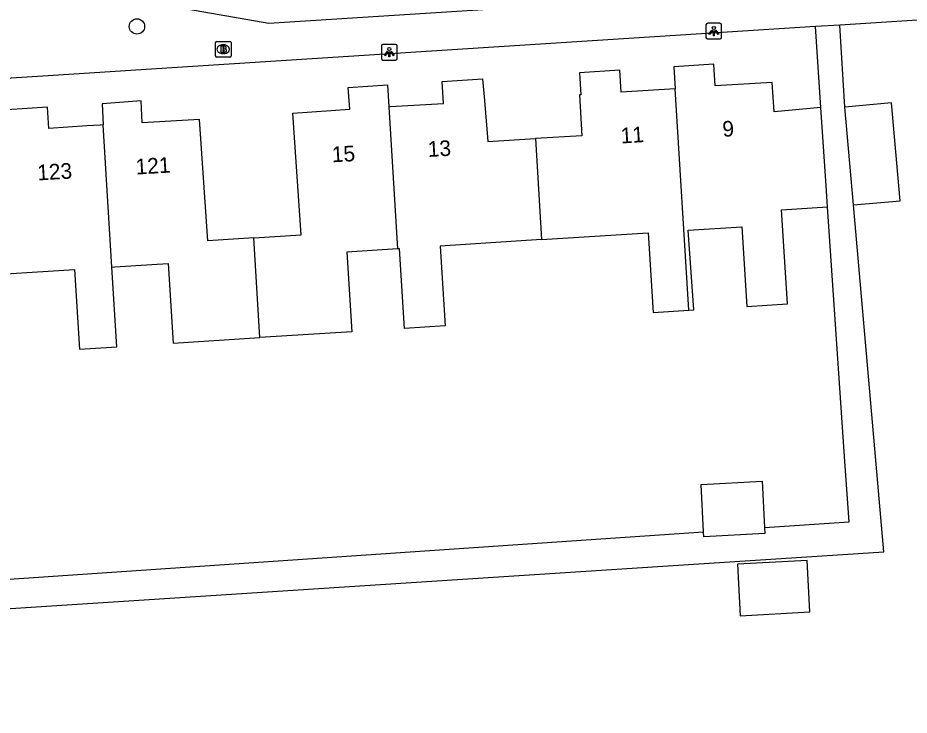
# Model space of a CAD drawing. Extents: x 159628 to 160723, y 388176 to 389416.
# Drawn here: x 160356.5 to 160413.4, y 388370.2 to 388414.7 of the extents above; entities that cross this region are included whole.
import ezdxf

# ---------------------------------------------------------------- set-up
doc = ezdxf.new("R2010")
doc.units = 0
for name, color, linetype in [('IMGEO_Boom', 7, 'Continuous'), ('IMGEO_Brandkraan', 7, 'Continuous'), ('IMGEO_Lichtpunt', 7, 'Continuous'), ('IMGEO_Pand', 7, 'Continuous'), ('IMGEO_Pand_nummerreeks', 7, 'Continuous'), ('IMGEO_Rijbaan_lokaal_open', 7, 'Continuous'), ('IMGEO_Voetpad_open', 7, 'Continuous')]:
    doc.layers.add(name, color=color, linetype=linetype)

msp = doc.modelspace()

# ---------------------------------------------------------------- linework, layer by layer
at = {"layer": 'IMGEO_Boom'}
msp.add_circle((160364.066, 388414.184), 0.489, dxfattribs=at)
at = {"layer": 'IMGEO_Brandkraan'}
for p, q in [((160369.076, 388412.307), (160369.076, 388413.159)), ((160369.151, 388413.233), (160370.003, 388413.233)), ((160369.564, 388413.013), (160369.589, 388413.013)), ((160370.077, 388413.159), (160370.077, 388412.307)), ((160369.587, 388412.453), (160369.562, 388412.453)), ((160370.003, 388412.233), (160369.151, 388412.233))]:
    msp.add_line(p, q, dxfattribs=at)
for points in [[(160369.076, 388412.307), (160369.076, 388413.159)], [(160369.151, 388413.233), (160370.003, 388413.233)], [(160369.424, 388412.933), (160369.424, 388412.533), (160369.637, 388412.533)], [(160369.655, 388412.933), (160369.424, 388412.933)], [(160369.603, 388412.852), (160369.549, 388412.852), (160369.549, 388412.776)], [(160370.077, 388413.159), (160370.077, 388412.307)], [(160369.549, 388412.776), (160369.602, 388412.776)], [(160369.611, 388412.7), (160369.549, 388412.7), (160369.549, 388412.619)], [(160369.549, 388412.619), (160369.611, 388412.619)], [(160370.003, 388412.233), (160369.151, 388412.233)]]:
    msp.add_lwpolyline(points, dxfattribs=at)
for centre, radius, start, end in [((160369.153, 388413.157), 0.0765, 91.552, 178.448), ((160369.153, 388413.157), 0.0765, 91.552, 178.448), ((160369.604, 388412.814), 0.0379, 267.8285, 90.9355), ((160369.659, 388412.788), 0.145, 59.4692, 91.5367), ((160369.684, 388412.835), 0.0922, 285.5137, 58.1501), ((160370.001, 388413.157), 0.0765, 1.552, 88.448), ((160370.001, 388413.157), 0.0765, 1.552, 88.448), ((160369.153, 388412.309), 0.0765, 181.552, 268.448), ((160369.153, 388412.309), 0.0765, 181.552, 268.448), ((160369.612, 388412.659), 0.0404, 269.8759, 90.5077), ((160369.643, 388412.784), 0.251, 268.6676, 293.5347), ((160369.689, 388412.643), 0.105, 301.3115, 78.989), ((160370.001, 388412.309), 0.0765, 271.552, 358.448), ((160370.001, 388412.309), 0.0765, 271.552, 358.448)]:
    msp.add_arc(centre, radius, start, end, dxfattribs=at)
for centre, major_axis, ratio, start_param, end_param in [((160369.563, 388412.733), (-0.387, 0.002), 0.722429, 4.712389, 7.853982), ((160369.588, 388412.733), (-0.39, 0.002), 0.717154, 1.570796, 4.712389)]:
    msp.add_ellipse(centre, major_axis=major_axis, ratio=ratio, start_param=start_param, end_param=end_param, dxfattribs=at)
at = {"layer": 'IMGEO_Lichtpunt'}
for p, q in [((160400.415, 388414.291), (160400.415, 388413.484)), ((160400.415, 388414.291), (160400.415, 388413.484)), ((160401.317, 388414.386), (160400.509, 388414.386)), ((160401.317, 388414.386), (160400.509, 388414.386)), ((160401.411, 388413.484), (160401.411, 388414.291)), ((160401.411, 388413.484), (160401.411, 388414.291)), ((160400.509, 388413.39), (160401.317, 388413.39)), ((160400.509, 388413.39), (160401.317, 388413.39)), ((160379.688, 388412.942), (160379.688, 388412.135)), ((160379.688, 388412.942), (160379.688, 388412.135)), ((160380.59, 388413.037), (160379.782, 388413.037)), ((160380.59, 388413.037), (160379.782, 388413.037)), ((160380.684, 388412.135), (160380.684, 388412.942)), ((160380.684, 388412.135), (160380.684, 388412.942)), ((160379.782, 388412.041), (160380.59, 388412.041)), ((160379.782, 388412.041), (160380.59, 388412.041))]:
    msp.add_line(p, q, dxfattribs=at)
for points in [[(160400.789, 388413.955), (160400.828, 388413.927), (160400.64, 388413.665), (160400.602, 388413.692), (160400.789, 388413.955)], [(160400.891, 388413.907), (160400.938, 388413.907), (160400.938, 388413.585), (160400.891, 388413.585), (160400.891, 388413.907)], [(160401.001, 388413.927), (160401.039, 388413.954), (160401.226, 388413.692), (160401.187, 388413.664), (160401.001, 388413.927)], [(160380.062, 388412.606), (160380.101, 388412.578), (160379.913, 388412.316), (160379.875, 388412.343), (160380.062, 388412.606)], [(160380.164, 388412.558), (160380.211, 388412.558), (160380.211, 388412.236), (160380.164, 388412.236), (160380.164, 388412.558)], [(160380.274, 388412.578), (160380.312, 388412.605), (160380.499, 388412.343), (160380.46, 388412.315), (160380.274, 388412.578)]]:
    msp.add_lwpolyline(points, dxfattribs=at)
for centre in [(160400.914, 388414.089), (160380.187, 388412.74)]:
    msp.add_circle(centre, 0.0994, dxfattribs=at)
for centre, start, end in [((160400.509, 388414.291), 90, 180), ((160400.509, 388414.291), 90, 180), ((160401.317, 388414.291), 0, 90), ((160401.317, 388414.291), 0, 90), ((160400.509, 388413.484), 180, 270), ((160400.509, 388413.484), 180, 270), ((160401.317, 388413.484), 270, 0), ((160401.317, 388413.484), 270, 360), ((160379.782, 388412.942), 90, 180), ((160379.782, 388412.942), 90, 180), ((160380.59, 388412.942), 0, 90), ((160380.59, 388412.942), 0, 90), ((160379.782, 388412.135), 180, 270), ((160379.782, 388412.135), 180, 270), ((160380.59, 388412.135), 270, 0), ((160380.59, 388412.135), 270, 360)]:
    msp.add_arc(centre, 0.0946, start, end, dxfattribs=at)
at = {"layer": 'IMGEO_Pand'}
for points in [[(160407.747, 388408.996), (160404.767, 388408.719), (160404.636, 388410.613), (160400.991, 388410.391), (160400.906, 388411.785), (160398.364, 388411.605), (160398.449, 388410.203)], [(160398.449, 388410.203), (160394.996, 388409.996), (160394.912, 388411.396), (160392.34, 388411.225), (160392.425, 388409.826), (160392.325, 388409.82), (160392.482, 388407.2), (160389.524, 388407.021)], [(160380.161, 388409.055), (160380.248, 388409.06), (160383.638, 388409.266), (160383.553, 388410.662), (160386.139, 388410.847), (160386.274, 388409.452), (160386.483, 388406.836), (160389.524, 388407.021)], [(160371.528, 388400.672), (160374.555, 388400.876), (160374.029, 388408.646), (160377.657, 388408.89), (160377.562, 388410.282), (160380.076, 388410.448), (160380.161, 388409.055)], [(160399.311, 388396.047), (160398.449, 388410.203)], [(160371.528, 388400.672), (160368.592, 388400.475), (160368.068, 388408.246), (160364.409, 388408.028), (160364.325, 388409.427), (160361.834, 388409.251), (160361.917, 388407.891)], [(160361.917, 388407.891), (160361.725, 388407.879), (160360.868, 388407.826), (160358.427, 388407.674), (160358.343, 388409.033), (160355.744, 388408.859), (160355.727, 388407.507), (160355.884, 388404.88), (160352.907, 388404.691)], [(160380.161, 388409.055), (160380.714, 388399.973)], [(160408.182, 388402.648), (160408.089, 388404.008), (160407.747, 388408.996)], [(160409.838, 388402.789), (160412.813, 388403.049), (160412.268, 388409.298), (160409.291, 388409.036)], [(160409.838, 388402.789), (160409.291, 388409.036)], [(160362.47, 388398.808), (160361.917, 388407.891)], [(160389.524, 388407.021), (160389.917, 388400.56)], [(160399.311, 388396.047), (160399.633, 388396.068), (160399.278, 388401.157), (160402.702, 388401.376), (160403.027, 388396.284), (160405.623, 388396.45), (160405.239, 388402.46), (160408.182, 388402.648)], [(160389.917, 388400.56), (160396.712, 388400.994), (160397.037, 388395.902), (160399.311, 388396.047)], [(160371.916, 388394.299), (160371.528, 388400.672)], [(160389.917, 388400.56), (160383.434, 388400.146), (160383.759, 388395.055), (160381.163, 388394.889), (160380.838, 388399.981), (160380.714, 388399.973)], [(160380.714, 388399.973), (160377.464, 388399.765), (160377.789, 388394.674), (160371.916, 388394.299)], [(160353.298, 388398.223), (160360.072, 388398.655), (160360.397, 388393.564), (160362.78, 388393.716), (160362.47, 388398.808)], [(160362.47, 388398.808), (160362.658, 388398.82), (160365.009, 388398.971), (160366.062, 388399.038), (160366.387, 388393.946), (160371.916, 388394.299)], [(160400.266, 388381.895), (160400.1, 388384.901), (160403.996, 388385.115), (160404.159, 388382.161)], [(160404.159, 388382.161), (160404.18, 388381.778), (160400.284, 388381.564), (160400.266, 388381.895)], [(160407.058, 388376.766), (160406.876, 388380.062), (160402.422, 388379.817), (160402.603, 388376.521), (160407.058, 388376.766)]]:
    msp.add_lwpolyline(points, dxfattribs=at)
at = {"layer": 'IMGEO_Rijbaan_lokaal_open'}
msp.add_lwpolyline([(160365.039, 388415.703), (160372.485, 388414.387), (160395.5, 388415.86)], dxfattribs=at)
at = {"layer": 'IMGEO_Voetpad_open'}
for points in [[(160433.731, 388415.864), (160408.955, 388414.272)], [(160407.414, 388414.173), (160365.311, 388411.469), (160359.06, 388411.068), (160268.623, 388405.331)], [(160408.955, 388414.272), (160407.414, 388414.173)], [(160407.747, 388408.996), (160407.414, 388414.173)], [(160409.291, 388409.036), (160408.955, 388414.272)], [(160348.209, 388359.554), (160347.114, 388376.412), (160411.78, 388380.613), (160409.838, 388402.789)], [(160404.159, 388382.161), (160409.558, 388382.53), (160409.295, 388386.374), (160408.182, 388402.648)], [(160286.457, 388370.724), (160298.949, 388371.541), (160298.716, 388374.951), (160336.214, 388377.515), (160400.266, 388381.895)]]:
    msp.add_lwpolyline(points, dxfattribs=at)

# ---------------------------------------------------------------- texts
at = {"layer": 'IMGEO_Pand_nummerreeks'}
for s, rotation, p in [('11', 3.6841, (160394.993, 388406.704)), ('9', 3.6841, (160401.494, 388407.125)), ('15', 3.1971, (160376.541, 388405.501)), ('13', 3.1971, (160382.669, 388405.843)), ('123', 3.4263, (160357.724, 388404.341)), ('121', 3.4263, (160364.008, 388404.717))]:
    msp.add_text(s, height=1, rotation=rotation, dxfattribs=at).set_placement(p)

doc.saveas('drawing.dxf')
